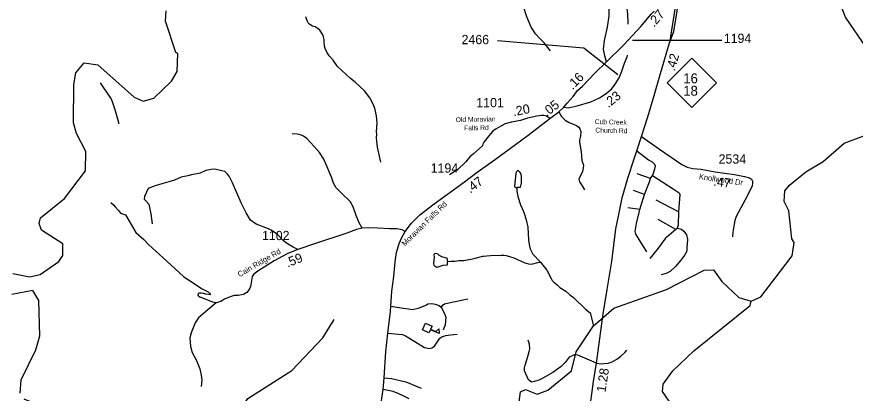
# Model space of a CAD drawing. Extents: x 1248224 to 1454986, y 825081 to 985870.
# Drawn here: x 1350937 to 1362257, y 865144 to 870231 of the extents above; entities that cross this region are included whole.
import ezdxf

# ---------------------------------------------------------------- set-up
doc = ezdxf.new("R2010")
doc.units = 0
for name, color, linetype in [('Exist Boundary Political City Limit New', 7, 'Continuous'), ('Exist Cultural Educational Facility High CELL', 7, 'Continuous'), ('Exist Hydrographic Creek Single Shore', 7, 'Continuous'), ('Exist Hydrographic Misc Water Feature', 7, 'Continuous'), ('Exist Road Non-System Type 51', 7, 'Continuous'), ('Exist Road Primary NC Attributed', 7, 'Continuous'), ('Exist Road Primary NC Divided Attributed', 7, 'Continuous'), ('Exist Road Primary NC Mileage Hundredths English Label', 7, 'Continuous'), ('Exist Road Primary NC Shield CELL', 7, 'Continuous'), ('Exist Road Primary NC Shield Number Label', 7, 'Continuous'), ('Exist Road Secondary Mileage Hundredths English Label', 7, 'Continuous'), ('Exist Road Secondary Type 20 Attributed', 7, 'Continuous'), ('Exist Road Secondary Type 51 Attributed', 7, 'Continuous'), ('Exist Road Secondary Type 51 Label', 7, 'Continuous'), ('Exist Road Secondary Type 51 Number Label', 7, 'Continuous'), ('Map Preparation Boundary City Limit Buffer Line', 7, 'Continuous')]:
    doc.layers.add(name, color=color, linetype=linetype)

msp = doc.modelspace()

# ---------------------------------------------------------------- linework, layer by layer
at = {"layer": 'Exist Boundary Political City Limit New'}
msp.add_lwpolyline([(1362408, 869812), (1362126, 870227), (1362033, 870472), (1362027, 870788), (1362047, 871067), (1362076, 871144), (1362197, 871171), (1362188, 871444), (1362397, 871629)], dxfattribs=at)
at = {"layer": 'Exist Cultural Educational Facility High CELL'}
msp.add_lwpolyline([(1356454, 866093), (1356544, 866053), (1356525, 866011), (1356594, 865980), (1356635, 866013), (1356639, 865950), (1356521, 866002), (1356502, 865960), (1356413, 866000)], close=True, dxfattribs=at)
at = {"layer": 'Exist Hydrographic Creek Single Shore'}
for points in [[(1350885, 866764), (1351109, 866717), (1351252, 866747), (1351506, 866926), (1351558, 867007), (1351561, 867164), (1351273, 867347), (1351242, 867440), (1351260, 867515), (1351583, 867774), (1351866, 868150), (1351872, 868409), (1351744, 868654), (1351705, 868796), (1351708, 869315), (1351737, 869472), (1351848, 869611), (1352031, 869581), (1352522, 869144), (1352646, 869092), (1352788, 869132), (1353027, 869360), (1353105, 869490), (1353110, 869733), (1353085, 869750), (1352945, 870170), (1352956, 870311)], [(1360850, 866387), (1360984, 866449), (1361250, 866792), (1361405, 866999), (1361434, 867182), (1361402, 867232), (1361360, 867607), (1361296, 867733), (1361308, 867878), (1361368, 867958), (1361589, 868138), (1361825, 868274), (1362106, 868525), (1362375, 868621)], [(1357125, 864576), (1357336, 864743), (1357439, 864866), (1357658, 864954), (1357718, 865028), (1357737, 865162), (1357805, 865194), (1357962, 865131), (1358105, 865188), (1358427, 865447), (1358491, 865702), (1358724, 866055), (1358996, 866292), (1359711, 866544), (1360217, 866806), (1360342, 866814), (1360455, 866654), (1360684, 866439), (1360850, 866387)], [(1350983, 865144), (1350995, 865327), (1351196, 865730), (1351250, 865920), (1351235, 866396), (1351155, 866532), (1350870, 866479)], [(1360062, 863582), (1359874, 864069), (1359871, 864124), (1359901, 864186), (1359905, 864396), (1360001, 864601), (1360005, 864769), (1359908, 864889), (1359793, 864967), (1359655, 865170), (1359666, 865268), (1359795, 865449), (1360076, 865719), (1360840, 866328), (1360850, 866387)], [(1351031, 865067), (1351337, 864943), (1351762, 864918), (1351959, 864812), (1352114, 864652), (1352180, 864617), (1352488, 864575), (1352701, 864527), (1352854, 864535), (1353198, 864653), (1353309, 864759), (1353405, 864964), (1353564, 864961), (1353761, 864832), (1353937, 864887), (1354058, 865075), (1354650, 865454), (1355068, 865895), (1355224, 866142)]]:
    msp.add_lwpolyline(points, dxfattribs=at)
at = {"layer": 'Exist Hydrographic Misc Water Feature'}
for points in [[(1358141, 869773), (1358106, 869814), (1358056, 869881), (1357999, 869937), (1357942, 870002), (1357884, 870091), (1357824, 870229), (1357775, 870382)], [(1355853, 868268), (1355807, 868469), (1355797, 868549), (1355794, 868597), (1355799, 868645), (1355796, 868677), (1355801, 868797), (1355795, 868893), (1355771, 868998), (1355760, 869030), (1355737, 869078), (1355702, 869135), (1355632, 869231), (1355507, 869348), (1355444, 869397), (1355268, 869558), (1355208, 869647), (1355155, 869704), (1355122, 869753), (1355101, 869801), (1355094, 869834), (1355087, 869898), (1355088, 869922), (1355079, 869962), (1355069, 869986), (1355027, 870049), (1355003, 870072), (1354980, 870088), (1354964, 870097), (1354932, 870105), (1354894, 870126), (1354873, 870151), (1354863, 870167), (1354843, 870216), (1354839, 870232)], [(1357689, 867916), (1357698, 867927), (1357738, 867928), (1357751, 867984), (1357753, 868072), (1357746, 868106), (1357734, 868128), (1357713, 868149), (1357699, 868153), (1357691, 868146), (1357680, 868132), (1357674, 868112), (1357656, 867942), (1357658, 867934), (1357689, 867916)], [(1357689, 867916), (1357689, 867878), (1357692, 867846), (1357703, 867809), (1357703, 867801), (1357740, 867688), (1357759, 867640), (1357778, 867601), (1357801, 867535), (1357801, 867527), (1357814, 867487), (1357836, 867390), (1357846, 867218), (1357854, 867154), (1357867, 867097), (1357903, 867023), (1358006, 866915)], [(1356756, 866926), (1356747, 866922), (1356746, 866877), (1356689, 866869), (1356609, 866845), (1356585, 866856), (1356571, 866872), (1356570, 866898), (1356576, 866984), (1356573, 867020), (1356581, 867036), (1356609, 867031), (1356625, 867023), (1356633, 867015), (1356672, 866994), (1356704, 866981), (1356736, 866976), (1356744, 866972), (1356749, 866944), (1356756, 866926)], [(1356756, 866926), (1356803, 866931), (1356851, 866930), (1356907, 866936), (1356971, 866939), (1357019, 866946), (1357092, 866960), (1357124, 866971), (1357228, 866997), (1357244, 866996), (1357285, 867003), (1357381, 867009), (1357453, 867007), (1357477, 867011), (1357515, 867010), (1357545, 867005), (1357590, 866992), (1357646, 866973), (1357795, 866907), (1357866, 866889), (1357906, 866892), (1357971, 866911), (1358006, 866915)], [(1358006, 866915), (1358040, 866877), (1358092, 866808), (1358152, 866695), (1358167, 866670), (1358189, 866646), (1358232, 866611), (1358271, 866572), (1358350, 866522), (1358405, 866473), (1358452, 866436), (1358617, 866280), (1358680, 866230), (1358724, 866055)]]:
    msp.add_lwpolyline(points, dxfattribs=at)
at = {"layer": 'Exist Road Non-System Type 51'}
for points in [[(1352316, 868784), (1352315, 868804), (1352262, 868989), (1352228, 869082), (1352221, 869104), (1352211, 869126), (1352198, 869146), (1352067, 869339)], [(1358256, 868947), (1358292, 868884), (1358343, 868835), (1358397, 868802), (1358493, 868763), (1358526, 868739), (1358538, 868718), (1358553, 868679), (1358547, 868619), (1358535, 868562), (1358535, 868538), (1358556, 868406), (1358568, 868288), (1358589, 868225), (1358586, 868189), (1358574, 868141), (1358526, 868036), (1358535, 868003), (1358571, 867946), (1358604, 867892)], [(1355599, 867375), (1355558, 867446), (1355519, 867546), (1355480, 867663), (1355438, 867735), (1355318, 867852), (1355249, 867918), (1355213, 867984), (1355186, 868066), (1355125, 868213), (1355083, 868309), (1355026, 868399), (1354954, 868480), (1354852, 868586), (1354807, 868619), (1354768, 868637), (1354723, 868646), (1354654, 868649)], [(1357224, 868487), (1357104, 868380), (1357056, 868337), (1357002, 868271), (1356890, 868166), (1356779, 868094)], [(1359309, 868422), (1359465, 868299), (1359516, 868269), (1359549, 868239), (1359555, 868212), (1359549, 868173), (1359522, 868085)], [(1354734, 867085), (1354669, 867120), (1354594, 867162), (1354540, 867205), (1354456, 867289), (1354372, 867349), (1354336, 867367), (1354171, 867430), (1354093, 867484), (1354033, 867583), (1353967, 867715), (1353852, 867989), (1353804, 868076), (1353783, 868106), (1353747, 868139), (1353705, 868148), (1353610, 868171), (1353562, 868168), (1353492, 868153), (1353414, 868120), (1353297, 868096), (1353246, 868084), (1353159, 868066), (1353066, 868024), (1352991, 868003), (1352895, 867976), (1352808, 867946), (1352712, 867910), (1352661, 867804), (1352658, 867768), (1352685, 867741), (1352721, 867699), (1352733, 867633), (1352748, 867567), (1352766, 867432)], [(1359495, 868044), (1359312, 868110)], [(1359495, 868044), (1359522, 868085)], [(1359522, 868085), (1359798, 867908), (1359879, 867851), (1359888, 867830), (1359873, 867595)], [(1359411, 867831), (1359480, 867999), (1359495, 868044)], [(1359411, 867831), (1359264, 867885)], [(1359348, 867627), (1359411, 867831)], [(1359873, 867595), (1359570, 867752)], [(1352207, 867721), (1352243, 867688), (1352267, 867661), (1352312, 867613), (1352336, 867577), (1352405, 867553), (1352450, 867478), (1352543, 867316), (1352652, 867223), (1352715, 867153), (1352814, 867066), (1352913, 866973), (1353129, 866778), (1353195, 866719), (1353318, 866638), (1353432, 866560), (1353522, 866514), (1353540, 866496), (1353555, 866475)], [(1359348, 867627), (1359186, 867648)], [(1359444, 867053), (1359339, 867221), (1359294, 867296), (1359285, 867332), (1359306, 867437), (1359339, 867585), (1359348, 867627)], [(1359873, 867595), (1359867, 867415), (1359852, 867376)], [(1359837, 867358), (1359597, 867490)], [(1359837, 867358), (1359741, 867277), (1359696, 867241), (1359585, 867088), (1359483, 866966)], [(1359852, 867376), (1359910, 867362), (1359943, 867335), (1359979, 867287), (1359991, 867224), (1359985, 867107), (1359985, 867064), (1359958, 867013), (1359901, 866944), (1359829, 866857), (1359760, 866791), (1359705, 866764), (1359636, 866743)], [(1359852, 867376), (1359837, 867358)], [(1353555, 866475), (1353489, 866481), (1353465, 866490), (1353432, 866496), (1353402, 866496), (1353387, 866493), (1353381, 866469), (1353413, 866442)], [(1356665, 866307), (1356692, 866337), (1356713, 866352), (1356770, 866367), (1357026, 866421)], [(1353631, 866364), (1353519, 866270), (1353390, 866162), (1353345, 866096), (1353291, 865960), (1353273, 865891), (1353282, 865774), (1353306, 865696), (1353366, 865585), (1353408, 865476), (1353429, 865389), (1353438, 865320), (1353429, 865236)], [(1355988, 866322), (1356125, 866298), (1356227, 866286), (1356281, 866277), (1356356, 866292), (1356419, 866316), (1356467, 866340), (1356488, 866352), (1356539, 866355), (1356587, 866349), (1356641, 866328), (1356665, 866307)], [(1356665, 866307), (1356707, 866229), (1356728, 866172), (1356725, 866121), (1356719, 866066), (1356704, 866024), (1356692, 865997)], [(1355948, 865954), (1356089, 865943), (1356146, 865937), (1356185, 865919), (1356311, 865844), (1356443, 865763), (1356470, 865757), (1356506, 865751), (1356542, 865757), (1356575, 865781), (1356650, 865889), (1356677, 865907), (1356731, 865925), (1356791, 865934), (1356882, 865943)], [(1358763, 865553), (1358670, 865592), (1358511, 865658), (1358469, 865664), (1358436, 865652), (1358397, 865631), (1358340, 865559), (1358286, 865505), (1358175, 865424), (1358039, 865349), (1357985, 865321), (1357925, 865303), (1357886, 865294), (1357844, 865325), (1357790, 865448), (1357790, 865487), (1357802, 865526), (1357835, 865640), (1357856, 865709), (1357862, 865745), (1357859, 865808), (1357841, 865862)], [(1358763, 865553), (1358829, 865541), (1358865, 865547), (1358922, 865553), (1358976, 865571), (1359039, 865607), (1359094, 865646), (1359145, 865697), (1359172, 865727)], [(1355897, 865352), (1355995, 865342), (1356191, 865297), (1356395, 865215)], [(1356233, 865068), (1356161, 865104), (1356097, 865137), (1356019, 865167), (1355953, 865182), (1355884, 865194)]]:
    msp.add_lwpolyline(points, dxfattribs=at)
at = {"layer": 'Exist Road Primary NC Attributed'}
for points in [[(1359371, 868612), (1359457, 868881), (1359544, 869167), (1359629, 869466), (1359749, 869881)], [(1358650, 864766), (1358725, 865305), (1358763, 865553), (1358856, 866216), (1358908, 866544), (1358969, 866926), (1359026, 867365), (1359063, 867538), (1359112, 867785), (1359187, 868052), (1359271, 868310), (1359309, 868422), (1359371, 868612)]]:
    msp.add_lwpolyline(points, dxfattribs=at)
at = {"layer": 'Exist Road Primary NC Divided Attributed'}
for points in [[(1359749, 869881), (1359806, 870032), (1359846, 870253), (1359881, 870490), (1359899, 870632)], [(1359833, 870420), (1359749, 869881)]]:
    msp.add_lwpolyline(points, dxfattribs=at)
at = {"layer": 'Exist Road Primary NC Shield CELL'}
msp.add_lwpolyline([(1359720, 869337), (1360053, 869670), (1360386, 869337), (1360053, 869004)], close=True, dxfattribs=at)
at = {"layer": 'Exist Road Secondary Type 20 Attributed'}
msp.add_lwpolyline([(1359091, 870936), (1359117, 870743), (1359134, 870603), (1359150, 870514), (1359169, 870369), (1359182, 870272), (1359187, 870148), (1359189, 870132)], dxfattribs=at)
at = {"layer": 'Exist Road Secondary Type 51 Attributed'}
for points in [[(1358897, 869624), (1358878, 869705), (1358859, 869794), (1358873, 869909), (1358913, 870090), (1358937, 870243), (1358940, 870597), (1358927, 870928), (1358917, 871431)], [(1358897, 869624), (1359131, 869851), (1359361, 870099), (1359504, 870267), (1359543, 870308)], [(1358324, 869008), (1358380, 869002), (1358504, 869026), (1358687, 869083), (1358805, 869134), (1358883, 869185), (1358967, 869253), (1359018, 869320), (1359072, 869406), (1359106, 869495), (1359144, 869605), (1359176, 869691), (1359184, 869711)], [(1358324, 869008), (1358367, 869062), (1358450, 869153), (1358509, 869234), (1358574, 869293), (1358743, 869468), (1358897, 869624)], [(1358133, 868858), (1358256, 868947), (1358324, 869008)], [(1358133, 868858), (1358087, 868886), (1358052, 868897), (1358020, 868897), (1357960, 868886), (1357831, 868859), (1357737, 868830), (1357616, 868806), (1357533, 868784), (1357471, 868754), (1357409, 868717), (1357361, 868682), (1357309, 868622), (1357245, 868539), (1357231, 868511), (1357227, 868490), (1357224, 868487)], [(1356181, 867328), (1356265, 867444), (1356378, 867554), (1356571, 867702), (1356982, 868000), (1357153, 868130), (1357349, 868269), (1357586, 868442), (1357842, 868631), (1358133, 868858)], [(1359371, 868612), (1359614, 868442), (1359918, 868234), (1359986, 868198), (1360064, 868180), (1360178, 868170), (1360368, 868134), (1360625, 868100), (1360762, 868074), (1360829, 868053), (1360855, 868037), (1360868, 868012), (1360871, 867988), (1360867, 867942), (1360771, 867757), (1360649, 867531), (1360630, 867479), (1360621, 867427), (1360606, 867320), (1360598, 867259)], [(1356181, 867328), (1356142, 867354), (1356070, 867367), (1355970, 867367), (1355812, 867375), (1355691, 867381), (1355599, 867375), (1355526, 867357), (1355392, 867308), (1354957, 867163), (1354734, 867085), (1354586, 867026), (1354411, 866935), (1354193, 866792), (1354139, 866754), (1354115, 866722), (1354091, 866587), (1354075, 866547), (1354043, 866504), (1354000, 866477), (1353927, 866466), (1353873, 866464), (1353817, 866447), (1353744, 866415), (1353693, 866385), (1353631, 866364), (1353585, 866375), (1353413, 866442)], [(1355859, 865014), (1355884, 865194), (1355897, 865352), (1355921, 865702), (1355948, 865954), (1355985, 866250), (1355988, 866322), (1356001, 866525), (1356028, 866722), (1356047, 866918), (1356066, 867045), (1356102, 867168), (1356138, 867248), (1356181, 867328)]]:
    msp.add_lwpolyline(points, dxfattribs=at)
at = {"layer": 'Exist Road Secondary Type 51 Number Label'}
msp.add_line((1359251, 869914), (1360456, 869914), dxfattribs=at)
msp.add_lwpolyline([(1359053, 869448), (1358595, 869807), (1357429, 869906)], dxfattribs=at)
at = {"layer": 'Map Preparation Boundary City Limit Buffer Line'}
msp.add_lwpolyline([(1362408, 869812), (1362126, 870227), (1362033, 870472), (1362027, 870788), (1362047, 871067), (1362076, 871144), (1362197, 871171), (1362188, 871444), (1362397, 871629)], dxfattribs=at)

# ---------------------------------------------------------------- texts
at = {"layer": 'Exist Road Primary NC Mileage Hundredths English Label'}
for s, rotation, p in [('.42', 73.8557, (1359818, 869490)), ('1.28', 81.3542, (1358885, 865152))]:
    msp.add_text(s, height=125, rotation=rotation, dxfattribs=at).set_placement(p)
at = {"layer": 'Exist Road Primary NC Shield Number Label'}
for s, p in [('16', (1359935, 869333)), ('18', (1359935, 869165))]:
    msp.add_text(s, height=132.5, dxfattribs=at).set_placement(p)
at = {"layer": 'Exist Road Secondary Mileage Hundredths English Label'}
for s, rotation, p in [('.27', 49.4972, (1359541, 870083)), ('.16', 45.9179, (1358442, 869238)), ('.23', 38.9066, (1358925, 868995)), ('.05', 38.2569, (1358092, 868875)), ('.20', 11.3185, (1357645, 868886)), ('.47', 37.1074, (1357060, 867841)), ('.47', 352.5372, (1360338, 867949)), ('.59', 21.8169, (1354594, 866842))]:
    msp.add_text(s, height=125, rotation=rotation, dxfattribs=at).set_placement(p)
at = {"layer": 'Exist Road Secondary Type 51 Label'}
for s, height, rotation, p in [('Old Moravian ', 65.62, 1.0506, (1356863, 868808)), ('Falls Rd', 65.6, 1.0506, (1356978, 868695)), ('Cub Creek ', 65.6, 358.6311, (1358739, 868782)), ('Church Rd', 65.6, 358.6311, (1358748, 868667)), ('Knollwood Dr', 75, 351.6684, (1360144, 868037)), ('Moravian Falls Rd', 75, 44.4555, (1356176, 867127)), ('Cain Ridge Rd', 75, 30.2491, (1353947, 866711))]:
    msp.add_text(s, height=height, rotation=rotation, dxfattribs=at).set_placement(p)
at = {"layer": 'Exist Road Secondary Type 51 Number Label'}
for s, p in [('2466', (1356942, 869861)), ('1194', (1360482, 869878)), ('1101', (1357141, 869009)), ('2534', (1360412, 868247)), ('1194', (1356525, 868125)), ('1102', (1354248, 867213))]:
    msp.add_text(s, height=125, dxfattribs=at).set_placement(p)

doc.saveas('drawing.dxf')
